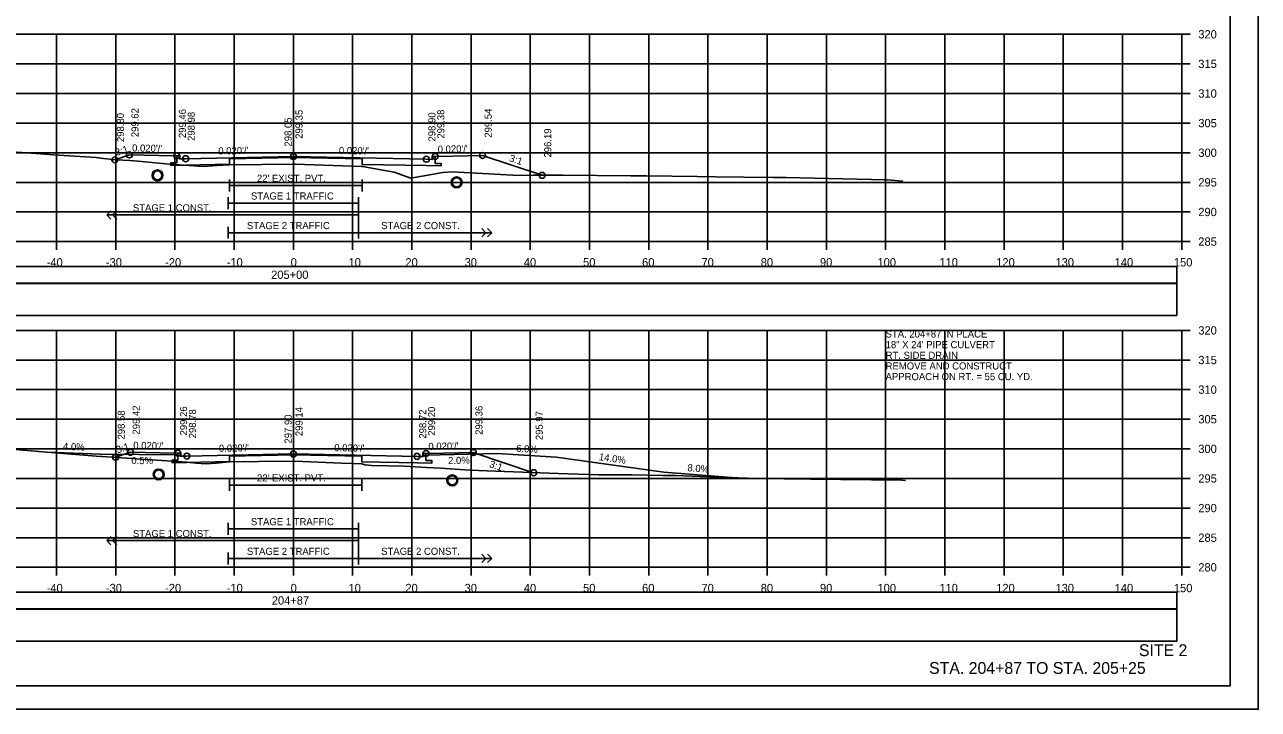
# Model space of a CAD drawing. Extents: x 1368122 to 1710785, y 373130 to 557566.
# Drawn here: x 1369976.9 to 1370185.2, y 373983.7 to 374099.3 of the extents above; entities that cross this region are included whole.
import ezdxf

# ---------------------------------------------------------------- set-up
doc = ezdxf.new("R2010")
doc.units = 0
for name, color, linetype in [('R_Alt Surface', 7, 'Continuous'), ('R_Axis', 7, 'Continuous'), ('R_Axis Annot', 7, 'Continuous'), ('R_Border', 7, 'Continuous'), ('R_Draft', 7, 'Continuous'), ('R_Drive', 7, 'Continuous'), ('R_Exist Surface', 7, 'Continuous'), ('R_Fin Surface', 7, 'Continuous'), ('R_Grid', 7, 'Continuous'), ('R_No Plot', 7, 'Continuous'), ('R_Striping', 7, 'Continuous'), ('R_Water', 7, 'Continuous'), ('R_Water Annot', 7, 'Continuous'), ('R_Xsect Elev', 7, 'Continuous'), ('R_Xsect Slope', 7, 'Continuous')]:
    doc.layers.add(name, color=color, linetype=linetype)

msp = doc.modelspace()

# ---------------------------------------------------------------- linework, layer by layer
for points in [[(1369873.09, 374055.65), (1370171.39, 374055.65), (1370171.39, 374058.47), (1369873.09, 374058.47)], [(1369873.09, 374050.19), (1370171.39, 374050.19), (1370171.39, 374055.6), (1369873.09, 374055.6)], [(1369873.09, 374000.65), (1370171.39, 374000.65), (1370171.39, 374003.47), (1369873.09, 374003.47)], [(1369873.09, 373995.19), (1370171.39, 373995.19), (1370171.39, 374000.6), (1369873.09, 374000.6)]]:
    msp.add_lwpolyline(points, close=True)
at = {"layer": 'R_Alt Surface'}
for points in [[(1370046.18, 374077.04), (1370046.18, 374075.86), (1370047.18, 374075.84), (1370047.18, 374075.43), (1370044.68, 374075.48), (1370033.85, 374075.69), (1370033.85, 374076.61), (1370022.24, 374076.84), (1370011.43, 374076.62), (1370011.43, 374075.71), (1370004.04, 374075.56), (1370001.54, 374075.51), (1370001.54, 374075.93), (1370002.54, 374075.95), (1370002.54, 374077.13)], [(1370011.43, 374073.14), (1370011.43, 374071.14)], [(1370033.85, 374073.14), (1370033.85, 374071.14)], [(1370011.43, 374072.14), (1370033.85, 374072.14)], [(1370044.62, 374026.87), (1370044.62, 374025.69), (1370045.62, 374025.67), (1370045.62, 374025.25), (1370043.12, 374025.3), (1370033.81, 374025.48), (1370033.81, 374026.4), (1370022.24, 374026.63), (1370011.45, 374026.42), (1370011.45, 374025.5), (1370004.24, 374025.36), (1370001.74, 374025.31), (1370001.74, 374025.73), (1370002.74, 374025.75), (1370002.74, 374026.92)], [(1370011.45, 374022.55), (1370011.45, 374020.55)], [(1370033.81, 374022.55), (1370033.81, 374020.55)], [(1370011.45, 374021.55), (1370033.81, 374021.55)]]:
    msp.add_lwpolyline(points, dxfattribs=at)
at = {"layer": 'R_Axis'}
for p, q in [((1370172.24, 374062.66), (1370172.24, 374097.66)), ((1370173.64, 374097.66), (1370172.24, 374097.66)), ((1370173.64, 374092.66), (1370172.24, 374092.66)), ((1370173.64, 374087.66), (1370172.24, 374087.66)), ((1370173.64, 374082.66), (1370172.24, 374082.66)), ((1370173.64, 374077.66), (1370172.24, 374077.66)), ((1370173.64, 374072.66), (1370172.24, 374072.66)), ((1370173.64, 374067.66), (1370172.24, 374067.66)), ((1369872.24, 374062.66), (1370172.24, 374062.66)), ((1369982.24, 374061.26), (1369982.24, 374062.66)), ((1369992.24, 374061.26), (1369992.24, 374062.66)), ((1370002.24, 374061.26), (1370002.24, 374062.66)), ((1370012.24, 374061.26), (1370012.24, 374062.66)), ((1370022.24, 374061.26), (1370022.24, 374062.66)), ((1370032.24, 374061.26), (1370032.24, 374062.66)), ((1370042.24, 374061.26), (1370042.24, 374062.66)), ((1370052.24, 374061.26), (1370052.24, 374062.66)), ((1370062.24, 374061.26), (1370062.24, 374062.66)), ((1370072.24, 374061.26), (1370072.24, 374062.66)), ((1370082.24, 374061.26), (1370082.24, 374062.66)), ((1370092.24, 374061.26), (1370092.24, 374062.66)), ((1370102.24, 374061.26), (1370102.24, 374062.66)), ((1370112.24, 374061.26), (1370112.24, 374062.66)), ((1370122.24, 374061.26), (1370122.24, 374062.66)), ((1370132.24, 374061.26), (1370132.24, 374062.66)), ((1370142.24, 374061.26), (1370142.24, 374062.66)), ((1370152.24, 374061.26), (1370152.24, 374062.66)), ((1370162.24, 374061.26), (1370162.24, 374062.66)), ((1370172.24, 374061.26), (1370172.24, 374062.66)), ((1370173.64, 374062.66), (1370172.24, 374062.66)), ((1370172.24, 374007.66), (1370172.24, 374047.66)), ((1370173.64, 374047.66), (1370172.24, 374047.66)), ((1370173.64, 374042.66), (1370172.24, 374042.66)), ((1370173.64, 374037.66), (1370172.24, 374037.66)), ((1370173.64, 374032.66), (1370172.24, 374032.66)), ((1370173.64, 374027.66), (1370172.24, 374027.66)), ((1370173.64, 374022.66), (1370172.24, 374022.66)), ((1370173.64, 374017.66), (1370172.24, 374017.66)), ((1370173.64, 374012.66), (1370172.24, 374012.66)), ((1369872.24, 374007.66), (1370172.24, 374007.66)), ((1369982.24, 374006.26), (1369982.24, 374007.66)), ((1369992.24, 374006.26), (1369992.24, 374007.66)), ((1370002.24, 374006.26), (1370002.24, 374007.66)), ((1370012.24, 374006.26), (1370012.24, 374007.66)), ((1370022.24, 374006.26), (1370022.24, 374007.66)), ((1370032.24, 374006.26), (1370032.24, 374007.66)), ((1370042.24, 374006.26), (1370042.24, 374007.66)), ((1370052.24, 374006.26), (1370052.24, 374007.66)), ((1370062.24, 374006.26), (1370062.24, 374007.66)), ((1370072.24, 374006.26), (1370072.24, 374007.66)), ((1370082.24, 374006.26), (1370082.24, 374007.66)), ((1370092.24, 374006.26), (1370092.24, 374007.66)), ((1370102.24, 374006.26), (1370102.24, 374007.66)), ((1370112.24, 374006.26), (1370112.24, 374007.66)), ((1370122.24, 374006.26), (1370122.24, 374007.66)), ((1370132.24, 374006.26), (1370132.24, 374007.66)), ((1370142.24, 374006.26), (1370142.24, 374007.66)), ((1370152.24, 374006.26), (1370152.24, 374007.66)), ((1370162.24, 374006.26), (1370162.24, 374007.66)), ((1370172.24, 374006.26), (1370172.24, 374007.66)), ((1370173.64, 374007.66), (1370172.24, 374007.66))]:
    msp.add_line(p, q, dxfattribs=at)
at = {"layer": 'R_Border'}
for q in [(1370180.42, 374193.12), (1369864.24, 373987.66)]:
    msp.add_line((1370180.42, 373987.66), q, dxfattribs=at)
at = {"layer": 'R_Drive'}
for p, q in [((1369980.53, 374027.1), (1369989.67, 374026.74)), ((1370002.74, 374026.67), (1369989.67, 374026.74)), ((1370003.24, 374026.42), (1370002.74, 374026.67)), ((1370044.12, 374026.37), (1370044.62, 374026.62)), ((1370044.62, 374026.62), (1370056.62, 374026.86)), ((1370056.62, 374026.86), (1370066.62, 374026.26)), ((1370066.62, 374026.26), (1370084.77, 374023.72)), ((1370096.24, 374022.8), (1370084.77, 374023.72))]:
    msp.add_line(p, q, dxfattribs=at)
at = {"layer": 'R_Exist Surface'}
for points in [[(1369974.63, 374077.81), (1369978.79, 374077.52), (1369981.71, 374077.33), (1369988.95, 374076.88), (1369989.41, 374076.81), (1369989.69, 374076.76), (1369992.31, 374076.44), (1369994.62, 374076.34), (1369995.98, 374076.25), (1370001.32, 374075.75), (1370007.06, 374075.35), (1370009.31, 374075.5), (1370011.43, 374075.63), (1370022.38, 374075.71), (1370022.52, 374075.71), (1370033.72, 374075.35), (1370033.85, 374075.34), (1370033.88, 374075.34), (1370038.27, 374074.57), (1370039.28, 374074.39), (1370042.06, 374073.39), (1370047.46, 374074.31), (1370049.05, 374074.41), (1370060.29, 374073.83), (1370062.72, 374073.85), (1370067.65, 374073.87), (1370079.22, 374073.77), (1370081.8, 374073.75), (1370090.39, 374073.66), (1370093.54, 374073.61), (1370098.28, 374073.56), (1370103.25, 374073.49), (1370105.38, 374073.47), (1370119.86, 374073.14), (1370122, 374073.08), (1370122.48, 374073.06), (1370125.13, 374072.87)], [(1369962.73, 374028.64), (1369979.92, 374027.15), (1369986.17, 374026.67), (1369988.92, 374026.42), (1369990.75, 374026.34), (1370004.22, 374025.41), (1370005.82, 374025.26), (1370007.53, 374025.14), (1370009.17, 374025.25), (1370011.45, 374025.45), (1370016.36, 374025.51), (1370022.47, 374025.57), (1370030.38, 374025.26), (1370033.81, 374025.15), (1370034.32, 374024.98), (1370035.45, 374024.85), (1370040.93, 374024.74), (1370044.73, 374024.51), (1370047.05, 374024.39), (1370052.02, 374024.08), (1370057.9, 374023.82), (1370066.95, 374023.48), (1370073.75, 374023.3), (1370079.31, 374023.25), (1370084.56, 374023.17), (1370086.84, 374023.14), (1370090.91, 374022.97), (1370100.53, 374022.66), (1370109.54, 374022.55), (1370124.97, 374022.39), (1370125.57, 374022.34)]]:
    msp.add_lwpolyline(points, dxfattribs=at)
at = {"layer": 'R_Fin Surface'}
for points in [[(1369992.08, 374076.46), (1369994.54, 374077.29), (1369999.54, 374077.19), (1370002.54, 374077.13), (1370003.04, 374077.13), (1370003.04, 374076.63), (1370004.04, 374076.65), (1370022.24, 374077.01), (1370044.68, 374076.56), (1370045.68, 374076.54), (1370045.68, 374077.04), (1370046.18, 374077.04), (1370049.18, 374077.1), (1370054.18, 374077.2), (1370064.23, 374073.85)], [(1369992.22, 374026.24), (1369994.74, 374027.08), (1369999.74, 374026.98), (1370002.74, 374026.92), (1370003.24, 374026.92), (1370003.24, 374026.42), (1370004.24, 374026.44), (1370022.24, 374026.8), (1370043.12, 374026.39), (1370044.12, 374026.37), (1370044.12, 374026.87), (1370044.62, 374026.87), (1370047.62, 374026.93), (1370052.62, 374027.03), (1370062.8, 374023.63)]]:
    msp.add_lwpolyline(points, dxfattribs=at)
at = {"layer": 'R_Grid'}
for p, q in [((1369872.24, 374097.66), (1370172.24, 374097.66)), ((1369982.24, 374062.66), (1369982.24, 374097.66)), ((1369992.24, 374062.66), (1369992.24, 374097.66)), ((1370002.24, 374062.66), (1370002.24, 374097.66)), ((1370012.24, 374062.66), (1370012.24, 374097.66)), ((1370022.24, 374062.66), (1370022.24, 374097.66)), ((1370032.24, 374062.66), (1370032.24, 374097.66)), ((1370042.24, 374062.66), (1370042.24, 374097.66)), ((1370052.24, 374062.66), (1370052.24, 374097.66)), ((1370062.24, 374062.66), (1370062.24, 374097.66)), ((1370072.24, 374062.66), (1370072.24, 374097.66)), ((1370082.24, 374062.66), (1370082.24, 374097.66)), ((1370092.24, 374062.66), (1370092.24, 374097.66)), ((1370102.24, 374062.66), (1370102.24, 374097.66)), ((1370112.24, 374062.66), (1370112.24, 374097.66)), ((1370122.24, 374062.66), (1370122.24, 374097.66)), ((1370132.24, 374062.66), (1370132.24, 374097.66)), ((1370142.24, 374062.66), (1370142.24, 374097.66)), ((1370152.24, 374062.66), (1370152.24, 374097.66)), ((1370162.24, 374062.66), (1370162.24, 374097.66)), ((1370172.24, 374062.66), (1370172.24, 374097.66)), ((1369872.24, 374092.66), (1370172.24, 374092.66)), ((1369872.24, 374087.66), (1370172.24, 374087.66)), ((1369872.24, 374082.66), (1370172.24, 374082.66)), ((1369872.24, 374077.66), (1370172.24, 374077.66)), ((1369872.24, 374072.66), (1370172.24, 374072.66)), ((1369872.24, 374067.66), (1370172.24, 374067.66)), ((1369872.24, 374062.66), (1370172.24, 374062.66)), ((1369872.24, 374047.66), (1370172.24, 374047.66)), ((1369982.24, 374007.66), (1369982.24, 374047.66)), ((1369992.24, 374007.66), (1369992.24, 374047.66)), ((1370002.24, 374007.66), (1370002.24, 374047.66)), ((1370012.24, 374007.66), (1370012.24, 374047.66)), ((1370022.24, 374007.66), (1370022.24, 374047.66)), ((1370032.24, 374007.66), (1370032.24, 374047.66)), ((1370042.24, 374007.66), (1370042.24, 374047.66)), ((1370052.24, 374007.66), (1370052.24, 374047.66)), ((1370062.24, 374007.66), (1370062.24, 374047.66)), ((1370072.24, 374007.66), (1370072.24, 374047.66)), ((1370082.24, 374007.66), (1370082.24, 374047.66)), ((1370092.24, 374007.66), (1370092.24, 374047.66)), ((1370102.24, 374007.66), (1370102.24, 374047.66)), ((1370112.24, 374007.66), (1370112.24, 374047.66)), ((1370122.24, 374007.66), (1370122.24, 374047.66)), ((1370132.24, 374007.66), (1370132.24, 374047.66)), ((1370142.24, 374007.66), (1370142.24, 374047.66)), ((1370152.24, 374007.66), (1370152.24, 374047.66)), ((1370162.24, 374007.66), (1370162.24, 374047.66)), ((1370172.24, 374007.66), (1370172.24, 374047.66)), ((1369872.24, 374042.66), (1370172.24, 374042.66)), ((1369872.24, 374037.66), (1370172.24, 374037.66)), ((1369872.24, 374032.66), (1370172.24, 374032.66)), ((1369872.24, 374027.66), (1370172.24, 374027.66)), ((1369872.24, 374022.66), (1370172.24, 374022.66)), ((1369872.24, 374017.66), (1370172.24, 374017.66)), ((1369872.24, 374012.66), (1370172.24, 374012.66)), ((1369872.24, 374007.66), (1370172.24, 374007.66))]:
    msp.add_line(p, q, dxfattribs=at)
at = {"layer": 'R_No Plot'}
msp.add_line((1369851.84, 373983.68), (1370185.17, 373983.68), dxfattribs=at)
for points in [[(1369851.83, 374197.02), (1370185.17, 374197.02), (1370185.17, 373983.68), (1369851.83, 373983.68)], [(1370098.16, 374193.12), (1370117.78, 374193.12), (1370117.78, 374183.24), (1370133.89, 374183.24), (1370157.09, 374183.24), (1370157.21, 374155.08), (1370180.42, 374155.08), (1370180.42, 373987.66), (1369864.24, 373987.66), (1369864.24, 374193.12)]]:
    msp.add_lwpolyline(points, close=True, dxfattribs=at)
for centre, radius in [((1369992.08, 374076.46), 0.5), ((1369994.54, 374077.29), 0.5), ((1370002.54, 374077.13), 0.5), ((1370004.04, 374076.65), 0.5), ((1370022.24, 374077.01), 0.5), ((1370044.68, 374076.56), 0.5), ((1370046.18, 374077.04), 0.5), ((1370054.18, 374077.2), 0.5), ((1369999.29, 374073.83), 0.917), ((1370049.8, 374072.66), 0.917), ((1370064.23, 374073.85), 0.5), ((1369992.22, 374026.24), 0.5), ((1369994.74, 374027.08), 0.5), ((1370002.74, 374026.92), 0.5), ((1370004.24, 374026.44), 0.5), ((1370022.24, 374026.8), 0.5), ((1370043.12, 374026.39), 0.5), ((1370044.62, 374026.87), 0.5), ((1370052.62, 374027.03), 0.5), ((1369999.5, 374023.34), 0.917), ((1370049.07, 374022.33), 0.917), ((1370062.8, 374023.63), 0.5)]:
    msp.add_circle(centre, radius, dxfattribs=at)
at = {"layer": 'R_Striping'}
for p, q in [((1369990.71, 374067.16), (1369991.41, 374067.87)), ((1369991.41, 374066.45), (1369990.71, 374067.16)), ((1369991.71, 374067.16), (1369992.41, 374067.87)), ((1369992.41, 374066.45), (1369991.71, 374067.16)), ((1370055.74, 374064.16), (1370033.24, 374064.16)), ((1370054.74, 374064.16), (1370054.04, 374064.87)), ((1370054.04, 374063.45), (1370054.74, 374064.16)), ((1370055.74, 374064.16), (1370055.04, 374064.87)), ((1370055.04, 374063.45), (1370055.74, 374064.16)), ((1369990.71, 374012.16), (1369991.41, 374012.87)), ((1369991.41, 374011.45), (1369990.71, 374012.16)), ((1369991.71, 374012.16), (1369992.41, 374012.87)), ((1369992.41, 374011.45), (1369991.71, 374012.16)), ((1370054.74, 374009.16), (1370054.04, 374009.87)), ((1370055.74, 374009.16), (1370055.04, 374009.87)), ((1370055.74, 374009.16), (1370033.24, 374009.16)), ((1370054.04, 374008.45), (1370054.74, 374009.16)), ((1370055.04, 374008.45), (1370055.74, 374009.16))]:
    msp.add_line(p, q, dxfattribs=at)
for points in [[(1370011.24, 374070.16), (1370011.24, 374068.16)], [(1370011.24, 374069.16), (1370033.24, 374069.16)], [(1370033.24, 374070.16), (1370033.24, 374063.16)], [(1370033.24, 374070.16), (1370033.24, 374068.16)], [(1370033.24, 374067.16), (1369990.71, 374067.16)], [(1370011.24, 374065.16), (1370011.24, 374063.16)], [(1370011.24, 374064.16), (1370033.24, 374064.16)], [(1370011.24, 374015.16), (1370011.24, 374013.16)], [(1370011.24, 374014.16), (1370033.24, 374014.16)], [(1370033.24, 374015.16), (1370033.24, 374008.16)], [(1370033.24, 374015.16), (1370033.24, 374013.16)], [(1370033.24, 374012.16), (1369990.71, 374012.16)], [(1370011.24, 374010.16), (1370011.24, 374008.16)], [(1370011.24, 374009.16), (1370033.24, 374009.16)]]:
    msp.add_lwpolyline(points, dxfattribs=at)
at = {"layer": 'R_Water'}
for centre in [(1369999.29, 374073.83), (1370049.8, 374072.66), (1369999.5, 374023.34), (1370049.07, 374022.33)]:
    msp.add_circle(centre, 0.75, dxfattribs=at)
at = {"layer": 'R_Xsect Elev'}
for p, q in [((1370022.24, 374075.71), (1370022.24, 374085.71)), ((1370022.24, 374025.56), (1370022.24, 374035.56))]:
    msp.add_line(p, q, dxfattribs=at)

# ---------------------------------------------------------------- texts
at = {"layer": 'R_Axis Annot'}
for s, p in [('320', (1370175.04, 374096.96)), ('315', (1370175.04, 374091.96)), ('310', (1370175.04, 374086.96)), ('305', (1370175.04, 374081.96)), ('300', (1370175.04, 374076.96)), ('295', (1370175.04, 374071.96)), ('290', (1370175.04, 374066.96)), ('285', (1370175.04, 374061.96)), ('-40', (1369980.58, 374058.46)), ('-30', (1369990.58, 374058.46)), ('-20', (1370000.58, 374058.46)), ('-10', (1370010.98, 374058.46)), ('0', (1370021.78, 374058.46)), ('10', (1370031.55, 374058.46)), ('20', (1370041.15, 374058.46)), ('30', (1370051.15, 374058.46)), ('40', (1370061.15, 374058.46)), ('50', (1370071.15, 374058.46)), ('60', (1370081.12, 374058.46)), ('70', (1370091.15, 374058.46)), ('80', (1370101.15, 374058.46)), ('90', (1370111.15, 374058.46)), ('100', (1370120.87, 374058.46)), ('110', (1370131.32, 374058.46)), ('120', (1370140.92, 374058.46)), ('130', (1370150.92, 374058.46)), ('140', (1370160.92, 374058.46)), ('150', (1370170.92, 374058.46)), ('205+00', (1370018.48, 374056.36)), ('320', (1370175.04, 374046.96)), ('315', (1370175.04, 374041.96)), ('310', (1370175.04, 374036.96)), ('305', (1370175.04, 374031.96)), ('300', (1370175.04, 374026.96)), ('295', (1370175.04, 374021.96)), ('290', (1370175.04, 374016.96)), ('285', (1370175.04, 374011.96)), ('280', (1370175.04, 374006.96)), ('-40', (1369980.58, 374003.46)), ('-30', (1369990.58, 374003.46)), ('-20', (1370000.58, 374003.46)), ('-10', (1370010.98, 374003.46)), ('0', (1370021.78, 374003.46)), ('10', (1370031.55, 374003.46)), ('20', (1370041.15, 374003.46)), ('30', (1370051.15, 374003.46)), ('40', (1370061.15, 374003.46)), ('50', (1370071.15, 374003.46)), ('60', (1370081.12, 374003.46)), ('70', (1370091.15, 374003.46)), ('80', (1370101.15, 374003.46)), ('90', (1370111.15, 374003.46)), ('100', (1370120.87, 374003.46)), ('110', (1370131.32, 374003.46)), ('120', (1370140.92, 374003.46)), ('130', (1370150.92, 374003.46)), ('140', (1370160.92, 374003.46)), ('150', (1370170.92, 374003.46)), ('204+87', (1370018.59, 374001.36))]:
    msp.add_text(s, height=1.4, dxfattribs=at).set_placement(p)
at = {"layer": 'R_Draft'}
for s, p in [('SITE 2', (1370165.01, 373992.66)), ('STA. 204+87 TO STA. 205+25', (1370129.58, 373989.66))]:
    msp.add_text(s, height=2, dxfattribs=at).set_placement(p)
at = {"layer": 'R_Striping'}
for s, p in [('STAGE 1 TRAFFIC', (1370015.07, 374069.76)), ('STAGE 1 CONST.', (1369995.14, 374067.76)), ('STAGE 2 TRAFFIC', (1370014.39, 374064.76)), ('STAGE 2 CONST.', (1370037.06, 374064.76)), ('STAGE 1 CONST.', (1369995.14, 374012.76)), ('STAGE 1 TRAFFIC', (1370015.07, 374014.76)), ('STAGE 2 TRAFFIC', (1370014.39, 374009.76)), ('STAGE 2 CONST.', (1370037.06, 374009.76))]:
    msp.add_text(s, height=1.2, dxfattribs=at).set_placement(p)
at = {"layer": 'R_Water'}
for p in [(1370016.09, 374072.74), (1370016.08, 374022.15)]:
    msp.add_text("22' EXIST. PVT.", height=1.2, dxfattribs=at).set_placement(p)
at = {"layer": 'R_Water Annot'}
for s, p in [('STA. 204+87 IN PLACE', (1370122.24, 374046.46)), ('18" X 24\' PIPE CULVERT', (1370122.24, 374044.66)), ('RT. SIDE DRAIN', (1370122.24, 374042.86)), ('REMOVE AND CONSTRUCT', (1370122.24, 374041.06)), ('APPROACH ON RT. = 55 CU. YD.', (1370122.24, 374039.26))]:
    msp.add_text(s, height=1.2, dxfattribs=at).set_placement(p)
at = {"layer": 'R_Xsect Elev'}
for s, rotation, p in [('299.62', 90, (1369996.09, 374080.29)), ('299.46', 90, (1370004.09, 374080.13)), ('299.35', 90, (1370023.79, 374080.01)), ('299.38', 90, (1370047.73, 374080.04)), ('299.54', 90, (1370055.73, 374080.2)), ('298.80', 90, (1369993.63, 374079.46)), ('298.98', 90, (1370005.59, 374079.65)), ('298.05', 90, (1370021.94, 374078.71)), ('298.90', 90, (1370046.23, 374079.56)), ('296.19', 90, (1370065.78, 374076.85)), ('299.42', 90, (1369996.29, 374030.08)), ('299.36', 90, (1370054.17, 374030.03)), ('298.58', 90, (1369993.77, 374029.24)), ('299.26', 90, (1370004.29, 374029.92)), ('298.78', 90, (1370005.79, 374029.44)), ('297.90', 90, (1370021.94, 374028.56)), ('299.14', 90, (1370023.79, 374029.8)), ('298.72', 90, (1370044.67, 374029.39)), ('299.20', 90, (1370046.17, 374029.87)), ('295.97', 90, (1370064.35, 374029.13)), ('4.0%', 357.7094, (1369983.32, 374027.49)), ('6.0%', 356.5664, (1370059.82, 374027.17)), ('14.0%', 352.0304, (1370073.77, 374025.76)), ('0.5%', 359.7135, (1369994.87, 374025.09)), ('2.0%', 1.1458, (1370048.37, 374025.08)), ('8.0%', 355.4261, (1370088.74, 374023.9))]:
    msp.add_text(s, height=1.2, rotation=rotation, dxfattribs=at).set_placement(p)
at = {"layer": 'R_Xsect Slope'}
for s, rotation, p in [('3:1', 18.4349, (1369992.36, 374077.09)), ("0.020'/'", 358.8542, (1369994.99, 374077.88)), ("0.020'/'", 1.1458, (1370009.57, 374077.36)), ("0.020'/'", 358.8542, (1370029.91, 374077.46)), ("0.020'/'", 1.1458, (1370046.61, 374077.65)), ('3:1', 341.5651, (1370058.58, 374076.26)), ('3:1', 18.4349, (1369992.53, 374026.87)), ("0.020'/'", 358.8542, (1369995.19, 374027.67)), ("0.020'/'", 1.1458, (1370045.05, 374027.47)), ("0.020'/'", 1.1458, (1370009.67, 374027.15)), ("0.020'/'", 358.8542, (1370029.13, 374027.27)), ('3:1', 341.5651, (1370055.22, 374024.61))]:
    msp.add_text(s, height=1.2, rotation=rotation, dxfattribs=at).set_placement(p)

doc.saveas('drawing.dxf')
